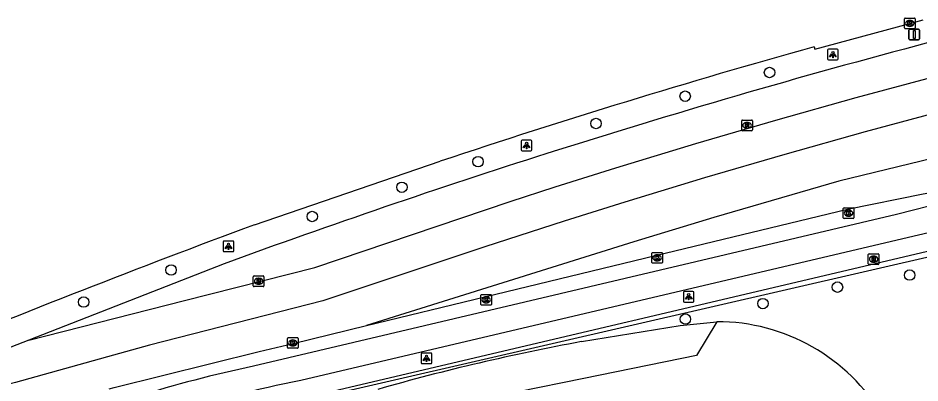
# Model space of a CAD drawing. Extents: x 158087 to 159494, y 382905 to 383981.
# Drawn here: x 159146.8 to 159231.3, y 383936.6 to 383970.8 of the extents above; entities that cross this region are included whole.
import ezdxf

# ---------------------------------------------------------------- set-up
doc = ezdxf.new("R2010")
doc.units = 0
for name, color, linetype in [('IMGEO_Boom', 7, 'Continuous'), ('IMGEO_Fietspad_gesloten', 7, 'Continuous'), ('IMGEO_Groenvoorziening', 7, 'Continuous'), ('IMGEO_Hek', 7, 'Continuous'), ('IMGEO_Kolk', 7, 'Continuous'), ('IMGEO_Lichtpunt', 7, 'Continuous'), ('IMGEO_OVBaan_gesloten', 7, 'Continuous'), ('IMGEO_Parkeervlak_gesloten', 7, 'Continuous'), ('IMGEO_Rijbaan_lokaal_gesloten', 7, 'Continuous'), ('IMGEO_Rijbaan_regionaal_gesloten', 7, 'Continuous'), ('IMGEO_Rioolput', 7, 'Continuous'), ('IMGEO_Verkeersbordpaal', 7, 'Continuous'), ('IMGEO_Voetpad_open', 7, 'Continuous')]:
    doc.layers.add(name, color=color, linetype=linetype)

msp = doc.modelspace()

# ---------------------------------------------------------------- linework, layer by layer
at = {"layer": 'IMGEO_Boom'}
for centre in [(159217.165, 383965.671), (159209.259, 383963.45), (159200.906, 383960.892), (159189.859, 383957.318), (159182.719, 383954.923), (159174.322, 383952.181), (159161.093, 383947.169), (159230.293, 383946.691), (159223.528, 383945.565), (159152.904, 383944.169), (159216.544, 383944.024), (159209.284, 383942.57)]:
    msp.add_circle(centre, 0.489, dxfattribs=at)
at = {"layer": 'IMGEO_Fietspad_gesloten'}
for points in [[(159235.7, 383953.976), (159233.723, 383953.543), (159229.049, 383952.369), (159168.815, 383938.155)], [(159235.528, 383951.478), (159229.654, 383950.076), (159173.24, 383936.813)]]:
    msp.add_lwpolyline(points, dxfattribs=at)
for centre, radius, start, end in [((159193.465, 383821.131), 119.592, 101.89488, 112.7076), ((159199.275, 383806.731), 132.662, 101.31766, 112.07112)]:
    msp.add_arc(centre, radius, start, end, dxfattribs=at)
at = {"layer": 'IMGEO_Groenvoorziening'}
msp.add_lwpolyline([(159245.407, 383885.388), (159233.539, 383948.712), (159174.445, 383935.086), (159165.144, 383932.801), (159155.8, 383930.026), (159146.815, 383926.345), (159086.854, 383898.232), (159044.918, 383878.813), (158984.395, 383850.28)], dxfattribs=at)
at = {"layer": 'IMGEO_Hek'}
msp.add_lwpolyline([(159245.407, 383885.388), (159233.539, 383948.712), (159174.445, 383935.086)], dxfattribs=at)
at = {"layer": 'IMGEO_Kolk'}
for p, q in [((159229.81, 383969.846), (159229.81, 383970.698)), ((159229.885, 383970.772), (159230.737, 383970.772)), ((159230.298, 383970.552), (159230.323, 383970.552)), ((159230.811, 383970.698), (159230.811, 383969.846)), ((159230.737, 383969.772), (159229.885, 383969.772)), ((159230.321, 383969.992), (159230.296, 383969.992)), ((159224.069, 383952.068), (159224.069, 383952.92)), ((159224.144, 383952.994), (159224.996, 383952.994)), ((159225.07, 383952.92), (159225.07, 383952.068)), ((159224.996, 383951.994), (159224.144, 383951.994)), ((159224.58, 383952.214), (159224.555, 383952.214)), ((159224.557, 383952.774), (159224.582, 383952.774)), ((159206.132, 383947.883), (159206.132, 383948.735)), ((159206.207, 383948.809), (159207.059, 383948.809)), ((159206.62, 383948.589), (159206.645, 383948.589)), ((159207.133, 383948.735), (159207.133, 383947.883)), ((159207.059, 383947.809), (159206.207, 383947.809)), ((159206.643, 383948.029), (159206.618, 383948.029)), ((159190.116, 383943.946), (159190.116, 383944.798)), ((159190.191, 383944.872), (159191.043, 383944.872)), ((159190.604, 383944.652), (159190.629, 383944.652)), ((159191.117, 383944.798), (159191.117, 383943.946)), ((159191.043, 383943.872), (159190.191, 383943.872)), ((159190.627, 383944.092), (159190.602, 383944.092)), ((159172.001, 383939.908), (159172.001, 383940.76)), ((159172.076, 383940.834), (159172.928, 383940.834)), ((159172.489, 383940.614), (159172.514, 383940.614)), ((159173.002, 383940.76), (159173.002, 383939.908)), ((159172.928, 383939.834), (159172.076, 383939.834)), ((159172.512, 383940.054), (159172.487, 383940.054))]:
    msp.add_line(p, q, dxfattribs=at)
for points in [[(159229.81, 383969.846), (159229.81, 383970.698)], [(159229.885, 383970.772), (159230.737, 383970.772)], [(159230.811, 383970.698), (159230.811, 383969.846)], [(159230.737, 383969.772), (159229.885, 383969.772)], [(159230.131, 383970.472), (159230.254, 383970.472), (159230.254, 383970.321), (159230.384, 383970.472), (159230.548, 383970.472), (159230.402, 383970.321), (159230.555, 383970.072), (159230.403, 383970.072), (159230.318, 383970.236), (159230.254, 383970.169), (159230.254, 383970.072), (159230.131, 383970.072), (159230.131, 383970.472)], [(159224.069, 383952.068), (159224.069, 383952.92)], [(159224.144, 383952.994), (159224.996, 383952.994)], [(159225.07, 383952.92), (159225.07, 383952.068)], [(159224.996, 383951.994), (159224.144, 383951.994)], [(159224.39, 383952.694), (159224.513, 383952.694), (159224.513, 383952.543), (159224.643, 383952.694), (159224.807, 383952.694), (159224.661, 383952.543), (159224.814, 383952.294), (159224.662, 383952.294), (159224.577, 383952.458), (159224.513, 383952.391), (159224.513, 383952.294), (159224.39, 383952.294), (159224.39, 383952.694)], [(159206.132, 383947.883), (159206.132, 383948.735)], [(159206.207, 383948.809), (159207.059, 383948.809)], [(159207.133, 383948.735), (159207.133, 383947.883)], [(159207.059, 383947.809), (159206.207, 383947.809)], [(159206.453, 383948.509), (159206.576, 383948.509), (159206.576, 383948.358), (159206.706, 383948.509), (159206.87, 383948.509), (159206.724, 383948.358), (159206.877, 383948.109), (159206.725, 383948.109), (159206.64, 383948.273), (159206.576, 383948.206), (159206.576, 383948.109), (159206.453, 383948.109), (159206.453, 383948.509)], [(159190.116, 383943.946), (159190.116, 383944.798)], [(159190.191, 383944.872), (159191.043, 383944.872)], [(159190.437, 383944.572), (159190.56, 383944.572), (159190.56, 383944.421), (159190.69, 383944.572), (159190.854, 383944.572), (159190.708, 383944.421), (159190.861, 383944.172), (159190.709, 383944.172), (159190.624, 383944.336), (159190.56, 383944.269), (159190.56, 383944.172), (159190.437, 383944.172), (159190.437, 383944.572)], [(159191.117, 383944.798), (159191.117, 383943.946)], [(159191.043, 383943.872), (159190.191, 383943.872)], [(159172.001, 383939.908), (159172.001, 383940.76)], [(159172.076, 383940.834), (159172.928, 383940.834)], [(159172.322, 383940.534), (159172.445, 383940.534), (159172.445, 383940.383), (159172.575, 383940.534), (159172.739, 383940.534), (159172.593, 383940.383), (159172.746, 383940.134), (159172.594, 383940.134), (159172.509, 383940.298), (159172.445, 383940.231), (159172.445, 383940.134), (159172.322, 383940.134), (159172.322, 383940.534)], [(159173.002, 383940.76), (159173.002, 383939.908)], [(159172.928, 383939.834), (159172.076, 383939.834)]]:
    msp.add_lwpolyline(points, dxfattribs=at)
for centre, start, end in [((159229.887, 383970.696), 91.55205, 178.44795), ((159229.887, 383970.696), 91.55205, 178.44795), ((159230.735, 383970.696), 1.55205, 88.44795), ((159230.735, 383970.696), 1.55205, 88.44795), ((159229.887, 383969.848), 181.55205, 268.44795), ((159229.887, 383969.848), 181.55205, 268.44795), ((159230.735, 383969.848), 271.55205, 358.44795), ((159230.735, 383969.848), 271.55205, 358.44795), ((159224.146, 383952.918), 91.55205, 178.44795), ((159224.146, 383952.918), 91.55205, 178.44795), ((159224.994, 383952.918), 1.55205, 88.44795), ((159224.994, 383952.918), 1.55205, 88.44795), ((159224.146, 383952.07), 181.55205, 268.44795), ((159224.146, 383952.07), 181.55205, 268.44795), ((159224.994, 383952.07), 271.55205, 358.44795), ((159224.994, 383952.07), 271.55205, 358.44795), ((159206.209, 383948.733), 91.55205, 178.44795), ((159206.209, 383948.733), 91.55205, 178.44795), ((159207.057, 383948.733), 1.55205, 88.44795), ((159207.057, 383948.733), 1.55205, 88.44795), ((159206.209, 383947.885), 181.55205, 268.44795), ((159206.209, 383947.885), 181.55205, 268.44795), ((159207.057, 383947.885), 271.55205, 358.44795), ((159207.057, 383947.885), 271.55205, 358.44795), ((159190.193, 383944.796), 91.55205, 178.44795), ((159190.193, 383944.796), 91.55205, 178.44795), ((159191.041, 383944.796), 1.55205, 88.44795), ((159191.041, 383944.796), 1.55205, 88.44795), ((159190.193, 383943.948), 181.55205, 268.44795), ((159190.193, 383943.948), 181.55205, 268.44795), ((159191.041, 383943.948), 271.55205, 358.44795), ((159191.041, 383943.948), 271.55205, 358.44795), ((159172.078, 383940.758), 91.55205, 178.44795), ((159172.078, 383940.758), 91.55205, 178.44795), ((159172.926, 383940.758), 1.55205, 88.44795), ((159172.926, 383940.758), 1.55205, 88.44795), ((159172.078, 383939.91), 181.55205, 268.44795), ((159172.078, 383939.91), 181.55205, 268.44795), ((159172.926, 383939.91), 271.55205, 358.44795), ((159172.926, 383939.91), 271.55205, 358.44795)]:
    msp.add_arc(centre, 0.0765, start, end, dxfattribs=at)
for centre, major_axis, ratio, start_param, end_param in [((159230.297, 383970.272), (-0.387, 0.002), 0.722429, 4.712389, 7.853982), ((159230.322, 383970.272), (-0.39, 0.002), 0.717154, 1.570796, 4.712389), ((159224.556, 383952.494), (-0.387, 0.002), 0.722429, 4.712389, 7.853982), ((159224.581, 383952.494), (-0.39, 0.002), 0.717154, 1.570796, 4.712389), ((159206.619, 383948.309), (-0.387, 0.002), 0.722429, 4.712389, 7.853982), ((159206.644, 383948.309), (-0.39, 0.002), 0.717154, 1.570796, 4.712389), ((159190.603, 383944.372), (-0.387, 0.002), 0.722429, 4.712389, 7.853982), ((159190.628, 383944.372), (-0.39, 0.002), 0.717154, 1.570796, 4.712389), ((159172.488, 383940.334), (-0.387, 0.002), 0.722429, 4.712389, 7.853982), ((159172.513, 383940.334), (-0.39, 0.002), 0.717154, 1.570796, 4.712389)]:
    msp.add_ellipse(centre, major_axis=major_axis, ratio=ratio, start_param=start_param, end_param=end_param, dxfattribs=at)
at = {"layer": 'IMGEO_Lichtpunt'}
for p, q in [((159222.607, 383967.751), (159222.607, 383966.944)), ((159222.607, 383967.751), (159222.607, 383966.944)), ((159223.509, 383967.846), (159222.701, 383967.846)), ((159223.509, 383967.846), (159222.701, 383967.846)), ((159223.603, 383966.944), (159223.603, 383967.751)), ((159223.603, 383966.944), (159223.603, 383967.751)), ((159222.701, 383966.85), (159223.509, 383966.85)), ((159222.701, 383966.85), (159223.509, 383966.85)), ((159193.906, 383959.237), (159193.906, 383958.43)), ((159193.906, 383959.237), (159193.906, 383958.43)), ((159194.808, 383959.332), (159194, 383959.332)), ((159194.808, 383959.332), (159194, 383959.332)), ((159194.902, 383958.43), (159194.902, 383959.237)), ((159194.902, 383958.43), (159194.902, 383959.237)), ((159194, 383958.336), (159194.808, 383958.336)), ((159194, 383958.336), (159194.808, 383958.336)), ((159165.977, 383949.79), (159165.977, 383948.983)), ((159165.977, 383949.79), (159165.977, 383948.983)), ((159166.879, 383949.885), (159166.071, 383949.885)), ((159166.879, 383949.885), (159166.071, 383949.885)), ((159166.973, 383948.983), (159166.973, 383949.79)), ((159166.973, 383948.983), (159166.973, 383949.79)), ((159166.071, 383948.889), (159166.879, 383948.889)), ((159166.071, 383948.889), (159166.879, 383948.889)), ((159209.089, 383945.066), (159209.089, 383944.259)), ((159209.089, 383945.066), (159209.089, 383944.259)), ((159209.991, 383945.161), (159209.183, 383945.161)), ((159209.991, 383945.161), (159209.183, 383945.161)), ((159210.085, 383944.259), (159210.085, 383945.066)), ((159210.085, 383944.259), (159210.085, 383945.066)), ((159209.183, 383944.165), (159209.991, 383944.165)), ((159209.183, 383944.165), (159209.991, 383944.165)), ((159184.524, 383939.297), (159184.524, 383938.49)), ((159184.524, 383939.297), (159184.524, 383938.49)), ((159185.426, 383939.392), (159184.618, 383939.392)), ((159185.426, 383939.392), (159184.618, 383939.392)), ((159185.52, 383938.49), (159185.52, 383939.297)), ((159185.52, 383938.49), (159185.52, 383939.297)), ((159184.618, 383938.396), (159185.426, 383938.396)), ((159184.618, 383938.396), (159185.426, 383938.396))]:
    msp.add_line(p, q, dxfattribs=at)
for points in [[(159222.981, 383967.415), (159223.02, 383967.387), (159222.832, 383967.125), (159222.794, 383967.152), (159222.981, 383967.415)], [(159223.083, 383967.367), (159223.13, 383967.367), (159223.13, 383967.045), (159223.083, 383967.045), (159223.083, 383967.367)], [(159223.193, 383967.387), (159223.231, 383967.414), (159223.418, 383967.152), (159223.379, 383967.124), (159223.193, 383967.387)], [(159194.28, 383958.901), (159194.319, 383958.873), (159194.131, 383958.611), (159194.093, 383958.638), (159194.28, 383958.901)], [(159194.382, 383958.853), (159194.429, 383958.853), (159194.429, 383958.531), (159194.382, 383958.531), (159194.382, 383958.853)], [(159194.492, 383958.873), (159194.53, 383958.9), (159194.717, 383958.638), (159194.678, 383958.61), (159194.492, 383958.873)], [(159166.351, 383949.454), (159166.39, 383949.426), (159166.202, 383949.164), (159166.164, 383949.191), (159166.351, 383949.454)], [(159166.563, 383949.426), (159166.601, 383949.453), (159166.788, 383949.191), (159166.749, 383949.163), (159166.563, 383949.426)], [(159166.453, 383949.406), (159166.5, 383949.406), (159166.5, 383949.084), (159166.453, 383949.084), (159166.453, 383949.406)], [(159209.463, 383944.73), (159209.502, 383944.702), (159209.314, 383944.44), (159209.276, 383944.467), (159209.463, 383944.73)], [(159209.565, 383944.682), (159209.612, 383944.682), (159209.612, 383944.36), (159209.565, 383944.36), (159209.565, 383944.682)], [(159209.675, 383944.702), (159209.713, 383944.729), (159209.9, 383944.467), (159209.861, 383944.439), (159209.675, 383944.702)], [(159184.898, 383938.961), (159184.937, 383938.933), (159184.749, 383938.671), (159184.711, 383938.698), (159184.898, 383938.961)], [(159185, 383938.913), (159185.047, 383938.913), (159185.047, 383938.591), (159185, 383938.591), (159185, 383938.913)], [(159185.11, 383938.933), (159185.148, 383938.96), (159185.335, 383938.698), (159185.296, 383938.67), (159185.11, 383938.933)]]:
    msp.add_lwpolyline(points, dxfattribs=at)
for centre in [(159223.106, 383967.549), (159194.405, 383959.035), (159166.476, 383949.588), (159209.588, 383944.864), (159185.023, 383939.095)]:
    msp.add_circle(centre, 0.0994, dxfattribs=at)
for centre, start, end in [((159222.701, 383967.751), 90, 180), ((159222.701, 383967.751), 90, 180), ((159223.509, 383967.751), 0, 90), ((159223.509, 383967.751), 0, 90), ((159222.701, 383966.944), 180, 270), ((159222.701, 383966.944), 180, 270), ((159223.509, 383966.944), 270, 0), ((159223.509, 383966.944), 270, 360), ((159194, 383959.237), 90, 180), ((159194, 383959.237), 90, 180), ((159194.808, 383959.237), 0, 90), ((159194.808, 383959.237), 0, 90), ((159194, 383958.43), 180, 270), ((159194, 383958.43), 180, 270), ((159194.808, 383958.43), 270, 0), ((159194.808, 383958.43), 270, 360), ((159166.071, 383949.79), 90, 180), ((159166.071, 383949.79), 90, 180), ((159166.879, 383949.79), 0, 90), ((159166.879, 383949.79), 0, 90), ((159166.071, 383948.983), 180, 270), ((159166.071, 383948.983), 180, 270), ((159166.879, 383948.983), 270, 0), ((159166.879, 383948.983), 270, 360), ((159209.183, 383945.066), 90, 180), ((159209.183, 383945.066), 90, 180), ((159209.991, 383945.066), 0, 90), ((159209.991, 383945.066), 0, 90), ((159209.183, 383944.259), 180, 270), ((159209.183, 383944.259), 180, 270), ((159209.991, 383944.259), 270, 0), ((159209.991, 383944.259), 270, 360), ((159184.618, 383939.297), 90, 180), ((159184.618, 383939.297), 90, 180), ((159185.426, 383939.297), 0, 90), ((159185.426, 383939.297), 0, 90), ((159184.618, 383938.49), 180, 270), ((159184.618, 383938.49), 180, 270), ((159185.426, 383938.49), 270, 0), ((159185.426, 383938.49), 270, 360)]:
    msp.add_arc(centre, 0.0946, start, end, dxfattribs=at)
at = {"layer": 'IMGEO_OVBaan_gesloten'}
for points in [[(159221.348, 383968.081), (159221.41, 383967.865), (159230.311, 383970.273), (159231.546, 383970.6)], [(159168.896, 383951.407), (159186.312, 383957.362)]]:
    msp.add_lwpolyline(points, dxfattribs=at)
for centre, radius, start, end in [((159421.614, 383250.874), 744.642, 105.601377, 108.420815), ((159539.18, 382956.059), 1061.992, 110.405946, 112.267385)]:
    msp.add_arc(centre, radius, start, end, dxfattribs=at)
at = {"layer": 'IMGEO_Parkeervlak_gesloten'}
msp.add_lwpolyline([(159199.546, 383940.457), (159208.798, 383941.961), (159212.234, 383942.324)], dxfattribs=at)
msp.add_arc((159237.168, 383736.787), 207.116, 100.46568, 105.89154, dxfattribs=at)
at = {"layer": 'IMGEO_Rijbaan_lokaal_gesloten'}
msp.add_lwpolyline([(159212.234, 383942.324), (159210.329, 383939.151), (159199.758, 383937.003), (159193.605, 383935.755), (159187.492, 383934.318), (159181.427, 383932.692), (159167.539, 383928.458), (159157.133, 383925.105), (159145.805, 383920.766), (159137.884, 383917.401), (159126.99, 383912.297), (159115.58, 383907.018), (159076.034, 383888.467), (159065.655, 383883.339), (159067.628, 383888.3)], dxfattribs=at)
msp.add_arc((159212.283, 383924.36), 17.964, 30.53227, 90.1578, dxfattribs=at)
at = {"layer": 'IMGEO_Rijbaan_regionaal_gesloten'}
for points in [[(159147.755, 383940.611), (159162.346, 383944.326), (159174.553, 383947.413), (159192.854, 383953.587), (159197.094, 383954.96), (159202.769, 383956.736), (159210.255, 383959.006), (159217.763, 383961.198), (159225.294, 383963.314), (159232.855, 383965.356)], [(159233.687, 383962.143), (159226.116, 383960.099), (159218.586, 383957.983), (159211.077, 383955.79), (159203.592, 383953.521), (159197.917, 383951.745), (159190.501, 383949.343), (159187.311, 383948.274), (159175.3, 383944.281), (159159.068, 383940.12), (159155.688, 383939.182), (159146.508, 383936.634), (159145.361, 383936.335), (159143.421, 383935.763), (159141.504, 383935.114), (159139.615, 383934.391), (159137.756, 383933.593), (159117.23, 383924.618), (159092.386, 383913.099)], [(159234.716, 383958.171), (159223.643, 383955.489), (159211.947, 383952.073), (159204.461, 383949.804), (159179.402, 383941.96)], [(159179.402, 383941.96), (159190.493, 383944.646), (159206.482, 383948.537), (159224.476, 383952.881), (159231.567, 383954.304), (159235.293, 383954.949), (159235.542, 383954.982)], [(159166.069, 383947.755), (159147.755, 383940.611)], [(159155.291, 383936.04), (159155.75, 383936.152), (159169.349, 383939.534), (159172.518, 383940.293), (159179.402, 383941.96)], [(159147.755, 383940.611), (159143.655, 383939.011), (159124.254, 383930.904), (159115.994, 383927.318), (159091.12, 383915.784)]]:
    msp.add_lwpolyline(points, dxfattribs=at)
for centre, radius, start, end in [((159427.61, 383229.068), 764.826, 104.81473, 107.60411), ((159426.588, 383234.246), 759.582, 107.64879, 110.058355)]:
    msp.add_arc(centre, radius, start, end, dxfattribs=at)
at = {"layer": 'IMGEO_Rioolput'}
for p, q in [((159214.559, 383960.292), (159214.559, 383961.144)), ((159214.634, 383961.218), (159215.486, 383961.218)), ((159215.07, 383960.438), (159215.045, 383960.438)), ((159215.047, 383960.998), (159215.072, 383960.998)), ((159215.56, 383961.144), (159215.56, 383960.292)), ((159215.486, 383960.218), (159214.634, 383960.218)), ((159226.415, 383947.758), (159226.415, 383948.61)), ((159226.49, 383948.684), (159227.342, 383948.684)), ((159227.416, 383948.61), (159227.416, 383947.758)), ((159226.926, 383947.904), (159226.901, 383947.904)), ((159226.903, 383948.464), (159226.928, 383948.464)), ((159227.342, 383947.684), (159226.49, 383947.684)), ((159168.797, 383945.691), (159168.797, 383946.543)), ((159168.872, 383946.617), (159169.724, 383946.617)), ((159169.285, 383946.397), (159169.31, 383946.397)), ((159169.798, 383946.543), (159169.798, 383945.691)), ((159169.724, 383945.617), (159168.872, 383945.617)), ((159169.308, 383945.837), (159169.283, 383945.837))]:
    msp.add_line(p, q, dxfattribs=at)
for points in [[(159214.559, 383960.292), (159214.559, 383961.144)], [(159214.634, 383961.218), (159215.486, 383961.218)], [(159215.148, 383960.916), (159214.896, 383960.918), (159214.896, 383960.518)], [(159214.896, 383960.518), (159215.02, 383960.518), (159215.02, 383960.68), (159215.031, 383960.68)], [(159215.074, 383960.837), (159215.02, 383960.837), (159215.02, 383960.756)], [(159215.02, 383960.756), (159215.072, 383960.756)], [(159215.078, 383960.651), (159215.149, 383960.518), (159215.289, 383960.518), (159215.224, 383960.644)], [(159215.56, 383961.144), (159215.56, 383960.292)], [(159215.486, 383960.218), (159214.634, 383960.218)], [(159226.415, 383947.758), (159226.415, 383948.61)], [(159226.49, 383948.684), (159227.342, 383948.684)], [(159227.416, 383948.61), (159227.416, 383947.758)], [(159227.004, 383948.382), (159226.752, 383948.384), (159226.752, 383947.984)], [(159226.752, 383947.984), (159226.876, 383947.984), (159226.876, 383948.146), (159226.887, 383948.146)], [(159226.93, 383948.303), (159226.876, 383948.303), (159226.876, 383948.222)], [(159226.876, 383948.222), (159226.928, 383948.222)], [(159226.934, 383948.117), (159227.005, 383947.984), (159227.145, 383947.984), (159227.08, 383948.11)], [(159227.342, 383947.684), (159226.49, 383947.684)], [(159168.797, 383945.691), (159168.797, 383946.543)], [(159168.872, 383946.617), (159169.724, 383946.617)], [(159169.386, 383946.315), (159169.134, 383946.317), (159169.134, 383945.917)], [(159169.134, 383945.917), (159169.258, 383945.917), (159169.258, 383946.079), (159169.269, 383946.079)], [(159169.312, 383946.236), (159169.258, 383946.236), (159169.258, 383946.155)], [(159169.258, 383946.155), (159169.31, 383946.155)], [(159169.316, 383946.05), (159169.387, 383945.917), (159169.527, 383945.917), (159169.462, 383946.043)], [(159169.798, 383946.543), (159169.798, 383945.691)], [(159169.724, 383945.617), (159168.872, 383945.617)]]:
    msp.add_lwpolyline(points, dxfattribs=at)
for centre, radius, start, end in [((159214.636, 383961.142), 0.0765, 91.55205, 178.44795), ((159214.636, 383961.142), 0.0765, 91.55205, 178.44795), ((159215.03, 383960.627), 0.0533, 26.02933, 88.69889), ((159215.056, 383960.945), 0.19, 274.7715, 282.96867), ((159215.08, 383960.741), 0.0964, 77.00612, 93.18647), ((159215.094, 383960.798), 0.0378, 276.66336, 79.67722), ((159215.147, 383960.806), 0.109, 350.36119, 89.41601), ((159215.145, 383960.806), 0.112, 277.58423, 350.98172), ((159215.129, 383960.591), 0.108, 29.51342, 73.79051), ((159215.484, 383961.142), 0.0765, 1.55205, 88.44795), ((159215.484, 383961.142), 0.0765, 1.55205, 88.44795), ((159214.636, 383960.294), 0.0765, 181.55205, 268.44795), ((159214.636, 383960.294), 0.0765, 181.55205, 268.44795), ((159215.484, 383960.294), 0.0765, 271.55205, 358.44795), ((159215.484, 383960.294), 0.0765, 271.55205, 358.44795), ((159226.492, 383948.608), 0.0765, 91.55205, 178.44795), ((159226.492, 383948.608), 0.0765, 91.55205, 178.44795), ((159227.34, 383948.608), 0.0765, 1.55205, 88.44795), ((159227.34, 383948.608), 0.0765, 1.55205, 88.44795), ((159226.492, 383947.76), 0.0765, 181.55205, 268.44795), ((159226.492, 383947.76), 0.0765, 181.55205, 268.44795), ((159226.886, 383948.093), 0.0533, 26.02933, 88.69889), ((159226.912, 383948.411), 0.19, 274.7715, 282.96867), ((159226.936, 383948.207), 0.0964, 77.00612, 93.18647), ((159226.95, 383948.264), 0.0378, 276.66336, 79.67722), ((159227.003, 383948.272), 0.109, 350.36119, 89.41601), ((159227.001, 383948.272), 0.112, 277.58423, 350.98172), ((159226.985, 383948.057), 0.108, 29.51342, 73.79051), ((159227.34, 383947.76), 0.0765, 271.55205, 358.44795), ((159227.34, 383947.76), 0.0765, 271.55205, 358.44795), ((159168.874, 383946.541), 0.0765, 91.55205, 178.44795), ((159168.874, 383946.541), 0.0765, 91.55205, 178.44795), ((159169.268, 383946.026), 0.0533, 26.02933, 88.69889), ((159169.294, 383946.344), 0.19, 274.7715, 282.96867), ((159169.318, 383946.14), 0.0964, 77.00612, 93.18647), ((159169.332, 383946.197), 0.0378, 276.66336, 79.67722), ((159169.385, 383946.205), 0.109, 350.36119, 89.41601), ((159169.383, 383946.205), 0.112, 277.58423, 350.98172), ((159169.367, 383945.99), 0.108, 29.51342, 73.79051), ((159169.722, 383946.541), 0.0765, 1.55205, 88.44795), ((159169.722, 383946.541), 0.0765, 1.55205, 88.44795), ((159168.874, 383945.693), 0.0765, 181.55205, 268.44795), ((159168.874, 383945.693), 0.0765, 181.55205, 268.44795), ((159169.722, 383945.693), 0.0765, 271.55205, 358.44795), ((159169.722, 383945.693), 0.0765, 271.55205, 358.44795)]:
    msp.add_arc(centre, radius, start, end, dxfattribs=at)
for centre, major_axis, ratio, start_param, end_param in [((159215.046, 383960.718), (-0.387, 0.002), 0.722429, 4.712389, 7.853982), ((159215.071, 383960.718), (-0.39, 0.002), 0.717154, 1.570796, 4.712389), ((159226.902, 383948.184), (-0.387, 0.002), 0.722429, 4.712389, 7.853982), ((159226.927, 383948.184), (-0.39, 0.002), 0.717154, 1.570796, 4.712389), ((159169.284, 383946.117), (-0.387, 0.002), 0.722429, 4.712389, 7.853982), ((159169.309, 383946.117), (-0.39, 0.002), 0.717154, 1.570796, 4.712389)]:
    msp.add_ellipse(centre, major_axis=major_axis, ratio=ratio, start_param=start_param, end_param=end_param, dxfattribs=at)
at = {"layer": 'IMGEO_Verkeersbordpaal'}
for p, q in [((159230.323, 383969.73), (159231.113, 383969.73)), ((159231.113, 383969.73), (159230.323, 383969.73)), ((159230.223, 383968.83), (159230.223, 383969.63)), ((159230.223, 383969.63), (159230.223, 383968.83)), ((159231.213, 383969.63), (159231.213, 383968.83)), ((159231.213, 383968.83), (159231.213, 383969.63)), ((159231.113, 383968.73), (159230.323, 383968.73)), ((159230.323, 383968.73), (159231.113, 383968.73))]:
    msp.add_line(p, q, dxfattribs=at)
msp.add_lwpolyline([(159230.643, 383969.605), (159230.793, 383969.605), (159230.793, 383968.855), (159230.643, 383968.855), (159230.643, 383969.605)], dxfattribs=at)
for centre, start, end in [((159230.323, 383969.63), 90, 180), ((159230.323, 383969.63), 90, 180), ((159231.113, 383969.63), 0, 90), ((159231.113, 383969.63), 360, 90), ((159230.323, 383968.83), 180, 270), ((159230.323, 383968.83), 180, 270), ((159231.113, 383968.83), 270, 0), ((159231.113, 383968.83), 270, 0)]:
    msp.add_arc(centre, 0.1, start, end, dxfattribs=at)
at = {"layer": 'IMGEO_Voetpad_open'}
msp.add_lwpolyline([(159173.677, 383935.234), (159234.508, 383949.53), (159236.432, 383949.963)], dxfattribs=at)

doc.saveas('drawing.dxf')
